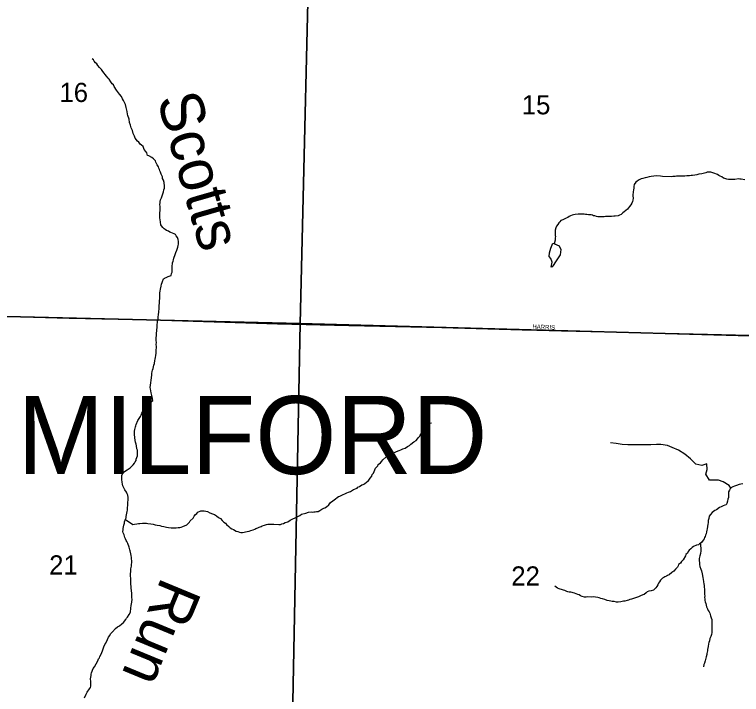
# Model space of a CAD drawing. Extents: x 1310247 to 1552180, y 377264 to 706493.
# Drawn here: x 1359418 to 1367792, y 557721 to 565557 of the extents above; entities that cross this region are included whole.
import ezdxf

# ---------------------------------------------------------------- set-up
doc = ezdxf.new("R2010")
doc.units = 0
for name, color, linetype in [('GM_X_Minor_River', 7, 'Continuous'), ('GM_X_Minor_River_Text', 7, 'Continuous'), ('GM_X_Section', 7, 'Continuous'), ('GM_X_Section_Text', 7, 'Continuous'), ('GM_X_Township_Road', 7, 'Continuous'), ('GM_X_Township_Subdivision', 7, 'Continuous'), ('GM_X_Township_Subdivision_Text', 7, 'Continuous'), ('GM_X_Township_Text', 7, 'Continuous')]:
    doc.layers.add(name, color=color, linetype=linetype)

msp = doc.modelspace()

# ---------------------------------------------------------------- linework, layer by layer
at = {"layer": 'GM_X_Minor_River'}
for points in [[(1361295.8, 562989.4), (1361280.3, 563008), (1361270.7, 563022.4), (1361254.8, 563029), (1361239, 563037.6), (1361219.1, 563044.3), (1361205.2, 563050.8), (1361191.4, 563059.4), (1361169.5, 563068.2), (1361153.9, 563080.8), (1361140, 563089.3), (1361126.4, 563101.8), (1361108.9, 563120.5), (1361103.3, 563134.8), (1361100.2, 563163.1), (1361095.3, 563195.4), (1361091.7, 563209.7), (1361090.3, 563227.8), (1361094.2, 563344.3), (1361093, 563368.5), (1361093.6, 563386.6), (1361096.1, 563402.6), (1361100.8, 563420.6), (1361109.6, 563444.4), (1361122.8, 563478.2), (1361132.1, 563514), (1361138.9, 563537.9), (1361143.6, 563557.9), (1361144.7, 563590), (1361143.3, 563608.2), (1361139.7, 563622.4), (1361132.5, 563648.8), (1361123.1, 563667.2), (1361121.7, 563685.4), (1361106.6, 563716.1), (1361097.4, 563742.6), (1361089.8, 563756.9), (1361086.3, 563773.1), (1361078.8, 563787.5), (1361075.3, 563803.7), (1361061.9, 563824.2), (1361044.8, 563855), (1361041.4, 563873.2), (1361017.9, 563896.2), (1361000.2, 563908.8), (1360964.6, 563928.2), (1360950.8, 563934.7), (1360941.6, 563963.2), (1360930, 563977.7), (1360912.7, 564002.4), (1360897.8, 564037.1), (1360882.2, 564051.7), (1360864.5, 564064.4), (1360849.1, 564087.1), (1360835.4, 564099.6), (1360808.3, 564130.7), (1360801.1, 564157.1), (1360784, 564187.9), (1360775, 564220.4), (1360760, 564253.1), (1360755, 564283.4), (1360743.9, 564314), (1360737.1, 564350.4), (1360722.4, 564393.2), (1360718.8, 564407.4), (1360713.9, 564439.8), (1360712.4, 564455.9), (1360703.3, 564484.4), (1360696.4, 564518.8), (1360681.3, 564551.5), (1360671.8, 564567.9), (1360662.3, 564584.4), (1360649.1, 564611), (1360625.9, 564639.9), (1360604.8, 564670.8), (1360593.2, 564687.3), (1360566.4, 564728.5), (1360557, 564746.9), (1360543.3, 564759.5), (1360525.8, 564780.2), (1360508.7, 564810.9), (1360497.1, 564825.4), (1360477.7, 564846.2), (1360435.2, 564900), (1360419.9, 564924.7), (1360398.4, 564945.5), (1360379.1, 564968.3), (1360365.7, 564988.9), (1360352, 565001.4), (1360336.5, 565020.1), (1360327, 565036.5), (1360313.2, 565047)], [(1366752.9, 563690.7), (1366730.5, 563685.4), (1366702.1, 563678.3), (1366681.9, 563675), (1366655.4, 563667.9), (1366635.1, 563662.5), (1366614.7, 563653.2), (1366589.9, 563635.9), (1366573.5, 563626.4), (1366556.4, 563596.9), (1366551.7, 563576.9), (1366551.2, 563560.8), (1366548.2, 563532.8), (1366545.7, 563518.8), (1366545.3, 563504.7), (1366542.6, 563484.7), (1366542, 563466.6), (1366543.2, 563442.4), (1366542.4, 563418.3), (1366537.8, 563402.4), (1366529.2, 563384.6), (1366518.4, 563362.8), (1366503.7, 563345.2), (1366480.5, 563315.8), (1366461.8, 563298.4), (1366441.2, 563283), (1366426.7, 563271.4), (1366408, 563253.9), (1366385.5, 563244.7), (1366371.2, 563239.1), (1366338.8, 563232.2), (1366322.7, 563232.7), (1366294.5, 563231.7), (1366258.1, 563228.9), (1366225.9, 563230), (1366209.7, 563226.6), (1366183.5, 563225.5), (1366137.2, 563227.1), (1366121.2, 563229.6), (1366103.3, 563236.3), (1366089.3, 563238.8), (1366075.4, 563245.3), (1366061.4, 563247.8), (1366045.4, 563250.3), (1366031.3, 563250.8), (1366011.2, 563253.5), (1365997.2, 563254), (1365979.1, 563256.6), (1365928.8, 563258.4), (1365912.7, 563256.9), (1365876.3, 563254.2), (1365858.1, 563250.8), (1365841.7, 563243.3), (1365821.3, 563235.9), (1365807, 563228.4), (1365792.5, 563216.8), (1365774.2, 563211.4), (1365749.6, 563198.2), (1365733.3, 563192.7), (1365712.8, 563183.3), (1365698.3, 563169.8), (1365689.8, 563156), (1365675, 563136.3), (1365662.3, 563118.7), (1365653.6, 563098.9), (1365646.7, 563070.9), (1365646, 563050.8), (1365647.4, 563032.7), (1365646.7, 563012.6), (1365650.3, 562998.4), (1365647.8, 562984.4), (1365645.3, 562970.4), (1365644.8, 562956.3), (1365639.9, 562930.4), (1365639.5, 562916.7)], [(1367831.1, 563653.6), (1367787, 563659.1), (1367773, 563661.6), (1367756.9, 563662.2), (1367714.4, 563657.6), (1367692.2, 563656.3), (1367658, 563655.5), (1367643.9, 563656), (1367623.9, 563660.7), (1367602, 563667.5), (1367586, 563672.1), (1367564.4, 563686.9), (1367546.5, 563695.6), (1367532.6, 563702.1), (1367514.9, 563714.8), (1367475.2, 563730.2), (1367461.2, 563734.7), (1367441.3, 563739.4), (1367419.1, 563740.2), (1367398.9, 563738.9), (1367382.6, 563733.4), (1367333.9, 563721), (1367301.6, 563718.1), (1367277.2, 563710.9), (1367254.9, 563707.6), (1367228.5, 563702.5), (1367214.4, 563700.9), (1367194.2, 563699.6), (1367163.9, 563696.7), (1367141.6, 563693.4), (1367127.6, 563693.9), (1367109.5, 563694.5), (1367093.3, 563693), (1367067.2, 563693.9), (1367045, 563692.7), (1367026.8, 563691.3), (1367000.6, 563690.2), (1366982.4, 563688.8), (1366881.8, 563692.3), (1366859.8, 563695), (1366813.5, 563696.6), (1366783.2, 563695.7), (1366752.9, 563690.7)], [(1360833.3, 560537), (1360827.8, 560553.3), (1360822.9, 560587.7), (1360817.5, 560607.9), (1360812.2, 560630.3), (1360808.7, 560646.5), (1360799.1, 560719.2), (1360800.4, 560757.4), (1360802.9, 560773.4), (1360810, 560805.3), (1360816.5, 560819.2), (1360819, 560833.2), (1360836.6, 560876.9), (1360845.1, 560890.7), (1360868.4, 560924), (1360877, 560941.8), (1360883.7, 560961.7), (1360894.5, 560983.5), (1360905.1, 560999.2), (1360911.7, 561015.1), (1360924.3, 561030.7), (1360935, 561048.5), (1360953.7, 561067.9), (1360972.2, 561079.4), (1360997, 561096.6), (1361009.5, 561110.3), (1361006.2, 561132.5), (1360999.3, 561165), (1360993.8, 561181.2), (1360990.3, 561199.5), (1360985.7, 561241.9), (1360980.3, 561260.2), (1360988.1, 561314.2), (1360991.1, 561342.3), (1360999.1, 561402.3), (1360999.7, 561420.4), (1361004.5, 561442.4), (1361007, 561458.4), (1361013.7, 561476.3), (1361023.1, 561516.2), (1361029.7, 561534), (1361034.9, 561570.1), (1361039.5, 561586), (1361042.1, 561604), (1361044.9, 561626.1), (1361049.9, 561656.1), (1361051.1, 561692.2), (1361051.8, 561714.3), (1361052.5, 561734.4), (1361051, 561750.6), (1361052, 561780.7), (1361050.6, 561796.9), (1361049.9, 561837.1), (1361052.5, 561855.1), (1361053.2, 561875.2), (1361056.9, 561925.4), (1361059.8, 561951.4), (1361060.4, 561969.5), (1361066.2, 562023.6), (1361071.1, 562049.6), (1361073.6, 562065.6), (1361076.9, 562103.7), (1361079.6, 562123.8), (1361080.1, 562137.8), (1361082.9, 562161.9), (1361084.4, 562208.1), (1361087.1, 562226.1), (1361088.1, 562256.2), (1361091, 562284.3), (1361093.2, 562348.6), (1361095.9, 562370.6), (1361100.7, 562392.6), (1361105.9, 562428.6), (1361110.6, 562448.6), (1361117.3, 562468.5), (1361121.8, 562482.4), (1361132.8, 562510.2), (1361147.2, 562519.8), (1361163.6, 562527.2), (1361188, 562536.4), (1361220.8, 562551.4), (1361227.5, 562571.3), (1361232, 562587.2), (1361235, 562617.3), (1361235.5, 562631.4), (1361234, 562647.5), (1361234.6, 562665.6), (1361237.1, 562679.6), (1361237.7, 562697.7), (1361244.4, 562715.5), (1361248.9, 562731.5), (1361253.6, 562749.4), (1361269.1, 562793.2), (1361275.9, 562815), (1361288.9, 562842.8), (1361298, 562874.6), (1361304.7, 562894.5), (1361307.3, 562910.5), (1361308.3, 562940.7), (1361303, 562963), (1361295.8, 562989.4)], [(1365576.5, 562770.5), (1365579.7, 562812.5), (1365595.2, 562866.2), (1365618.8, 562921.7)], [(1365639.5, 562916.7), (1365692.2, 562891.6), (1365711, 562849), (1365705.3, 562787), (1365673.9, 562741.8), (1365648.9, 562706.4), (1365621.7, 562665.1), (1365613.2, 562649.3), (1365599.1, 562645.7), (1365610.7, 562703.5), (1365595.8, 562744), (1365576.5, 562770.5)], [(1365618.8, 562921.7), (1365639.5, 562916.7)], [(1363010.7, 559884.7), (1363037.7, 559907.9), (1363056.7, 559933.4), (1363085.5, 559952.5), (1363116.5, 559975.6), (1363135.1, 559991.1), (1363151.7, 560004.6), (1363165.9, 560008.1), (1363186.4, 560019.5), (1363204.8, 560026.9), (1363223.1, 560032.3), (1363247.6, 560043.5), (1363264.1, 560053), (1363288.5, 560062.2), (1363323.5, 560085.2), (1363364.3, 560097.8), (1363370.8, 560111.7), (1363391.1, 560119), (1363419.9, 560136.2), (1363434.2, 560141.7), (1363448.5, 560149.2), (1363475.5, 560172.5), (1363491.8, 560177.9), (1363513.1, 560213.4), (1363534, 560236.8), (1363538.7, 560254.8), (1363551.3, 560270.4), (1363577.4, 560327.9), (1363602.4, 560355.2), (1363607.1, 560373.1), (1363631.9, 560392.4), (1363650.6, 560409.8), (1363659.1, 560423.6), (1363696.4, 560456.5), (1363716.9, 560465.9), (1363750, 560492.9), (1363768.4, 560500.3), (1363817.5, 560522.8), (1363848.1, 560533.8), (1363868.4, 560539.1), (1363890.9, 560550.4), (1363917.5, 560561.6), (1363944.2, 560578.8), (1363968.8, 560590), (1363983.4, 560607.6), (1364016.5, 560632.6), (1364043.3, 560649.8), (1364060, 560667.3), (1364070.6, 560683), (1364087.1, 560696.6), (1364091.6, 560710.5), (1364104.3, 560728.2), (1364117.2, 560751.9), (1364133.7, 560765.4), (1364144.5, 560787.1), (1364153.2, 560806.9), (1364165.8, 560822.6), (1364188.6, 560841.9), (1364206.9, 560847.3), (1364221.2, 560852.9)], [(1367669.7, 560098.2), (1367652, 560129.6), (1367583, 560171.6), (1367527.3, 560189.2), (1367425.1, 560192), (1367380.9, 560259.4), (1367398.5, 560315), (1367394.3, 560379.3), (1367337.6, 560360.8), (1367267.9, 560376.8), (1367205.4, 560436.6), (1367138.7, 560490.6), (1367065.9, 560538.7), (1366992.5, 560566.8), (1366939, 560590.3), (1366865.2, 560602.3), (1366813.1, 560603.8), (1366748.8, 560597.5), (1366682.6, 560597.3), (1366612.5, 560599.3), (1366550.3, 560597), (1366484.1, 560598.8), (1366416.1, 560602.7), (1366350.2, 560612.5), (1366284.2, 560620.4)], [(1360358.3, 558073), (1360375.7, 558110.6), (1360384.4, 558130.4), (1360394.9, 558144.2), (1360401.5, 558160), (1360416.4, 558185.7), (1360423.1, 558203.5), (1360429.8, 558223.4), (1360445.5, 558271.2), (1360456.4, 558296.9), (1360469, 558312.6), (1360488.5, 558354.2), (1360499.4, 558379.9), (1360516.3, 558401.5), (1360523, 558421.4), (1360545.9, 558444.7), (1360581.3, 558479.7), (1360602.1, 558499.1), (1360626.7, 558512.4), (1360653.7, 558535.6), (1360674.3, 558548.9), (1360699.7, 558586.3), (1360708.2, 558600.1), (1360718.7, 558613.8), (1360737.8, 558641.3), (1360752.8, 558668.9), (1360755.3, 558684.9), (1360755.8, 558699), (1360758.3, 558715), (1360761.4, 558745.1), (1360770.8, 558785), (1360772, 558821.2), (1360770.4, 558835.3), (1360769.9, 558879.6), (1360763.3, 558924.1), (1360762, 558944.2), (1360760.4, 558958.4), (1360757.8, 559000.7), (1360756.4, 559018.8), (1360755.9, 559065.1), (1360754.5, 559081.3), (1360757.3, 559167.7), (1360762, 559185.6), (1360764.5, 559199.6), (1360767, 559215.6), (1360768.1, 559247.8), (1360765.7, 559298.2), (1360762.5, 559322.4), (1360759.1, 559340.6), (1360750.2, 559375.1), (1360744.6, 559389.4), (1360737.6, 559419.8), (1360722.8, 559460.5), (1360709.5, 559483.1), (1360701.9, 559497.5), (1360696.4, 559513.8), (1360688.9, 559530.1), (1360679.8, 559560.6), (1360668.6, 559585.1), (1360667, 559599.3), (1360667.7, 559619.4), (1360670.3, 559635.4), (1360675.5, 559671.4), (1360684.3, 559695.2), (1360684.8, 559709.3), (1360695.9, 559741.1), (1360702.5, 559757), (1360703, 559771), (1360712.3, 559808.9), (1360717, 559828.9), (1360717.6, 559847), (1360720.1, 559861), (1360721.9, 559915.2), (1360724.4, 559931.2), (1360725.7, 559969.4), (1360726.4, 559989.5), (1360721.4, 560019.8), (1360713.8, 560034.2), (1360706.4, 560054.5), (1360689.2, 560081.3), (1360674, 560110), (1360666.5, 560126.3), (1360663.1, 560144.6), (1360657.9, 560168.9), (1360654.8, 560197.1), (1360653.3, 560213.3), (1360652.3, 560243.5), (1360658.8, 560257.4), (1360667.5, 560275.2), (1360682, 560288.8), (1360696.5, 560300.3), (1360715, 560311.8), (1360750, 560334.7), (1360783.4, 560369.7), (1360798, 560385.3), (1360806.7, 560403.1), (1360819.3, 560418.8), (1360819.7, 560432.9), (1360833.2, 560472.6), (1360836, 560496.7), (1360833.3, 560537)], [(1367806.7, 560148.1), (1367786.5, 560146.8), (1367764.1, 560139.5), (1367735.6, 560130.4), (1367713.2, 560121.2), (1367692.8, 560113.8), (1367678.4, 560106.3), (1367661.8, 560090.7), (1367655.2, 560074.9), (1367644.6, 560057.1), (1367642, 560041.1), (1367643.1, 560014.9), (1367642.4, 559992.8), (1367635.7, 559972.9), (1367630.9, 559951), (1367624, 559923.1), (1367615.4, 559907.3), (1367601.1, 559901.7), (1367582.7, 559894.3), (1367558.2, 559885.1), (1367539.8, 559875.7), (1367504.7, 559850.7), (1367484.4, 559843.4), (1367469.8, 559829.8), (1367455.3, 559818.2), (1367434.4, 559794.8), (1367419.7, 559777.2), (1367416.8, 559751.2), (1367410, 559727.2), (1367409.5, 559713.2)], [(1360694.7, 559737.7), (1360780.6, 559681.9), (1360800.8, 559685.2), (1360827.1, 559688.3), (1360845.3, 559691.7), (1360861.5, 559693.2), (1360893.8, 559694.1), (1360936.1, 559694.6), (1360954.1, 559692), (1360986.2, 559686.8), (1361014.2, 559683.9), (1361036.2, 559677.1), (1361062.2, 559672.2), (1361090.3, 559669.2), (1361110.2, 559662.5), (1361138.2, 559655.5), (1361170.2, 559650.3), (1361192.2, 559645.6), (1361220.3, 559642.6), (1361252.5, 559641.5), (1361278.7, 559642.6), (1361300.9, 559643.8), (1361323.2, 559647.1), (1361337.4, 559650.6), (1361357.8, 559658), (1361402.7, 559676.5), (1361431.9, 559705.7), (1361442.5, 559721.4), (1361473.8, 559754.5), (1361488.6, 559776.2), (1361503.3, 559793.8), (1361517.8, 559805.3), (1361530.4, 559821), (1361563.1, 559836), (1361581.3, 559839.4), (1361603.5, 559838.6), (1361641.5, 559831.3), (1361667.2, 559816.3), (1361696.9, 559803.2), (1361722.8, 559794.3), (1361742.5, 559779.5), (1361768.1, 559762.5), (1361789.8, 559749.7), (1361809.2, 559726.9), (1361830.6, 559706.1), (1361846.4, 559695.5), (1361859.9, 559678.9), (1361885.4, 559657.9), (1361903, 559641.2), (1361922.8, 559630.5), (1361940.6, 559621.8), (1361970.2, 559604.7), (1361990.2, 559598), (1362010.1, 559593.3), (1362026.1, 559588.7), (1362042.2, 559588.1), (1362064.5, 559591.4), (1362078.7, 559594.9), (1362096.9, 559598.3), (1362119.2, 559603.6), (1362141.6, 559610.9), (1362166.1, 559620.1), (1362184.5, 559627.5), (1362198.8, 559633), (1362219.2, 559642.4), (1362235.5, 559647.9), (1362258, 559657.2), (1362272.3, 559664.7), (1362296.8, 559673.9), (1362319.2, 559681.2), (1362335.4, 559684.7), (1362371.7, 559685.4), (1362385.7, 559682.9), (1362405.8, 559682.2), (1362464.2, 559680.2), (1362482.3, 559681.6), (1362496.6, 559687.2), (1362514.9, 559690.5), (1362535.4, 559701.9), (1362565.9, 559710.9), (1362592.7, 559730.1), (1362625.5, 559747.1), (1362650, 559756.3), (1362664.4, 559765.9), (1362705.3, 559784.6), (1362723.9, 559798), (1362740.1, 559801.5), (1362758.4, 559806.9), (1362774.7, 559812.4), (1362805.2, 559821.4), (1362833.5, 559824.4), (1362849.6, 559823.9), (1362865.8, 559825.3), (1362879.9, 559826.8), (1362898.1, 559830.2), (1362916.3, 559831.6), (1362934.8, 559841), (1362957.4, 559856.4), (1362980, 559867.7), (1362994.2, 559873.2), (1363010.7, 559884.7)], [(1367409.5, 559713.2), (1367407, 559699.2), (1367406.5, 559683.1), (1367401.6, 559657.1), (1367396.7, 559631.2), (1367392.1, 559613.2), (1367389.5, 559597.2), (1367384.7, 559573.2), (1367378.1, 559557.4), (1367373.6, 559543.4), (1367367.1, 559529.6), (1367362.6, 559515.6), (1367352, 559497.9), (1367333.1, 559474.4), (1367310.3, 559457.1), (1367295.9, 559447.5), (1367275.5, 559440.2), (1367238.8, 559425.4), (1367224.4, 559415.8), (1367207.7, 559398.3), (1367191, 559382.8), (1367178.5, 559369.1), (1367169.9, 559351.3), (1367153.2, 559333.8), (1367146.6, 559319.9), (1367120.9, 559272.5), (1367102.1, 559253), (1367091.5, 559235.3), (1367068.8, 559220), (1367062.2, 559204.1), (1367055.7, 559190.3), (1367032.8, 559166.9), (1367011.8, 559141.5), (1366991.2, 559126.1), (1366960, 559099), (1366941.7, 559091.6), (1366927.3, 559084), (1366911, 559078.6), (1366896.7, 559071), (1366882.3, 559061.5), (1366859.4, 559040.1), (1366848.7, 559020.4), (1366838, 559002.6), (1366829.3, 558984.8), (1366818.6, 558965.1), (1366804.1, 558951.5), (1366793.5, 558937.8), (1366777, 558924.3), (1366752.6, 558917.1), (1366724.2, 558912), (1366707.8, 558904.5), (1366693.3, 558892.9), (1366670.5, 558873.6), (1366656.3, 558868.1), (1366629.7, 558856.9), (1366607.2, 558847.6), (1366572.7, 558836.8), (1366525.8, 558820.3), (1366507.5, 558814.8), (1366491.2, 558809.4), (1366477, 558805.8), (1366450.5, 558796.7), (1366434.3, 558795.2), (1366401.9, 558788.3), (1366373.6, 558785.3), (1366353.4, 558785.9), (1366327.4, 558790.9), (1366301.3, 558793.8), (1366287.3, 558796.3), (1366269.3, 558798.9), (1366243.3, 558803.8), (1366217.5, 558814.8), (1366189.5, 558821.8), (1366173.5, 558826.3), (1366151.7, 558835.1), (1366137.7, 558839.7), (1366109.6, 558842.6), (1366085.6, 558845.5), (1366065.4, 558844.2), (1366017.1, 558845.8), (1366002.9, 558842.3), (1365982.8, 558843), (1365956.8, 558849.9), (1365939, 558858.6), (1365923.2, 558869.2), (1365907.3, 558873.7), (1365889.4, 558882.4), (1365867.5, 558889.2), (1365827.5, 558898.6), (1365807.4, 558899.3), (1365793.5, 558903.8), (1365779.5, 558908.3), (1365757.8, 558921.1), (1365743.8, 558923.6), (1365729.8, 558928.1), (1365691.9, 558937.5), (1365674.1, 558946.1), (1365658.4, 558958.7), (1365640.6, 558969.4)], [(1367321.4, 559465.5), (1367323.7, 559376.2), (1367318.7, 559344.2), (1367313.7, 559318.2), (1367309.2, 559302.2), (1367306.7, 559288.2), (1367306, 559266.1), (1367309.1, 559239.9), (1367310.4, 559217.7), (1367313.8, 559197.5), (1367322.7, 559165), (1367330.1, 559144.6), (1367339.1, 559112.1), (1367342.5, 559093.9), (1367347.6, 559065.6), (1367351.1, 559049.3), (1367354.2, 559021.1), (1367357.4, 558996.8), (1367360.8, 558978.6), (1367364.1, 558956.4), (1367365.4, 558936.2), (1367367, 558922.1), (1367366, 558893.9), (1367367.4, 558873.8), (1367368.9, 558857.6), (1367368.3, 558839.5), (1367369.8, 558825.4), (1367371.1, 558805.2), (1367372.6, 558789.1), (1367380.1, 558770.7), (1367385.4, 558750.4), (1367390.9, 558732.2), (1367402.1, 558707.6), (1367409.6, 558689.3), (1367419.1, 558672.8), (1367426.7, 558658.5), (1367435.6, 558626), (1367443, 558605.6), (1367452.4, 558585.2), (1367449.3, 558490.8), (1367450.3, 558462.5), (1367449.5, 558436.4), (1367446.6, 558412.4), (1367439.9, 558390.5), (1367428.9, 558364.7), (1367424.1, 558340.8), (1367417.3, 558318.8), (1367412.8, 558304.9), (1367407.8, 558274.9), (1367402.6, 558240.9), (1367400.1, 558224.9), (1367395.1, 558194.9), (1367392.6, 558180.9), (1367385.7, 558157), (1367381.1, 558139), (1367378.6, 558125), (1367374, 558107.1), (1367365.1, 558081.3), (1367360.5, 558065.3), (1367353.6, 558039.4)], [(1360222.4, 557683.4), (1360243.9, 557724.9), (1360254.7, 557746.7), (1360282.2, 557785.9), (1360292.8, 557801.7), (1360297.4, 557817.6), (1360298, 557835.7), (1360295.2, 557872), (1360294.2, 557902.2), (1360294.8, 557922.3), (1360299.5, 557940.2), (1360300, 557956.3), (1360304.6, 557972.3), (1360324.3, 558019.9), (1360337.1, 558041.5), (1360358.3, 558073)]]:
    msp.add_lwpolyline(points, dxfattribs=at)
at = {"layer": 'GM_X_Section'}
for points in [[(1362835.1, 567316.3), (1362710.2, 561996.6), (1357390.5, 562121.5), (1357497.7, 567453.6)], [(1368136.9, 567195.8), (1368035.3, 561851.6), (1362710.2, 561996.6), (1362835.1, 567316.3)], [(1362710.2, 561996.6), (1362599.7, 556444.5), (1357255.9, 556565.9), (1357390.5, 562121.5)], [(1362710.2, 561996.6), (1368035.3, 561851.6), (1367913.1, 556311.9), (1362599.7, 556444.5)]]:
    msp.add_lwpolyline(points, close=True, dxfattribs=at)
at = {"layer": 'GM_X_Township_Road'}
msp.add_lwpolyline([(1359085.5, 562083.2), (1360046.3, 562058), (1360987.5, 562037.5), (1362449, 561993.4), (1363269.6, 561971.8), (1364339.1, 561949.2), (1365267.4, 561923.4), (1365291.8, 561922.8)], dxfattribs=at)
at = {"layer": 'GM_X_Township_Subdivision'}
msp.add_lwpolyline([(1365291.8, 561922.8), (1365718.7, 561912.6), (1367073.5, 561880.3), (1368050.3, 561858.7), (1368538.2, 561837.2), (1369146.7, 561806), (1369534.4, 561789.6)], dxfattribs=at)

# ---------------------------------------------------------------- texts
at = {"layer": 'GM_X_Minor_River_Text'}
for s, rotation, p in [('Scotts', 286.03813, (1361055, 564585.3)), ('Run', 247.50267, (1361117, 559089.6))]:
    msp.add_text(s, height=499.88, rotation=rotation, dxfattribs=at).set_placement(p)
at = {"layer": 'GM_X_Section_Text'}
for s, p in [('16', (1359935.7, 564549.5)), ('15', (1365261.8, 564407.1)), ('21', (1359816.9, 559103.9)), ('22', (1365140.8, 558976.4))]:
    msp.add_text(s, height=221, rotation=0.00001, dxfattribs=at).set_placement(p)
at = {"layer": 'GM_X_Township_Subdivision_Text'}
msp.add_text('HARRIS', height=50, rotation=357.75119, dxfattribs=at).set_placement((1365383.2, 561936.2))
at = {"layer": 'GM_X_Township_Text'}
msp.add_text('MILFORD', height=900, rotation=0.00001, dxfattribs=at).set_placement((1359449.3, 560261.1))

doc.saveas('drawing.dxf')
